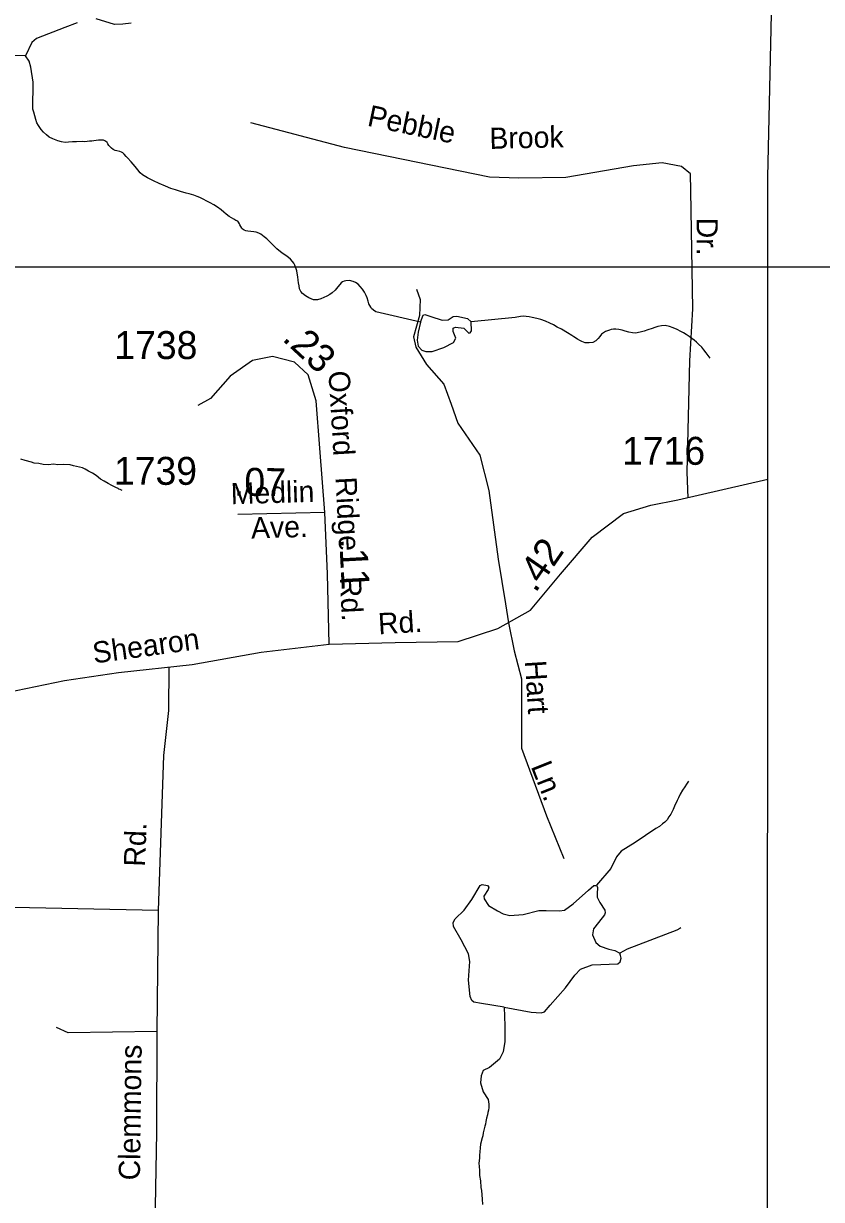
# Model space of a CAD drawing. Extents: x 2056842 to 2160602, y 826753 to 1016856.
# Drawn here: x 2131011 to 2134581, y 836629 to 841891 of the extents above; entities that cross this region are included whole.
import ezdxf

# ---------------------------------------------------------------- set-up
doc = ezdxf.new("R2010")
doc.units = 0
for name, color, linetype in [('Exist Boundary Political CountyLine', 7, 'Continuous'), ('Exist Hydrographic Creek Single Shore', 7, 'Continuous'), ('Exist Hydrographic Misc Water Feature', 7, 'Continuous'), ('Exist Road Non-System Type 51', 7, 'Continuous'), ('Exist Road Non-System Type 51 Label', 7, 'Continuous'), ('Exist Road Secondary Mileage Hundredths English Label', 7, 'Continuous'), ('Exist Road Secondary Type 51 Attributed', 7, 'Continuous'), ('Exist Road Secondary Type 51 Label', 7, 'Continuous'), ('Exist Road Secondary Type 51 Number Label', 7, 'Continuous'), ('Map Preparation Inset Cut Line', 7, 'Continuous')]:
    doc.layers.add(name, color=color, linetype=linetype)

msp = doc.modelspace()

# ---------------------------------------------------------------- linework, layer by layer
at = {"layer": 'Exist Boundary Political CountyLine'}
for points in [[(2133839.4, 827270.1), (2134339.4, 835334.3), (2134341.8, 841203.1), (2134508, 848637.7), (2140998.3, 864497.6)], [(2133839.4, 827270.1), (2134339.4, 835334.3), (2134341.8, 841203.1), (2134508, 848637.7)]]:
    msp.add_lwpolyline(points, dxfattribs=at)
at = {"layer": 'Exist Hydrographic Creek Single Shore'}
for points in [[(2131493.5, 841892.1), (2131456, 841887.7), (2131418.5, 841886.6), (2131335.9, 841912)], [(2131252.1, 841894.3), (2131195.9, 841872.3), (2131070.3, 841823.7), (2131049.3, 841806.1), (2131020.7, 841745.4)], [(2131020.7, 841745.4), (2130891.7, 841748.7)], [(2131493.6, 841271.3), (2131477.2, 841289.7), (2131471.1, 841295.5), (2131461.2, 841305.9), (2131455.1, 841311.7), (2131449.1, 841315), (2131442.8, 841317.6), (2131429.5, 841321.3), (2131420.9, 841323), (2131412.4, 841327.1), (2131405.1, 841333.1), (2131398.7, 841338.8), (2131393, 841345), (2131388.7, 841352.2), (2131385.2, 841358.8), (2131378.4, 841364.7), (2131370, 841368.4), (2131358.7, 841368.5), (2131346.6, 841367.9), (2131336.6, 841366.5), (2131326.7, 841366), (2131316.7, 841364.3), (2131306.4, 841363.8), (2131286.5, 841361.9), (2131276.9, 841362.2), (2131248.6, 841361.6), (2131230.8, 841361.5), (2131212.7, 841359.4), (2131198.2, 841358.7), (2131180.9, 841360.9), (2131164.7, 841365), (2131142.4, 841374.4), (2131126.4, 841382.2), (2131114.5, 841392.5), (2131100.4, 841404.4), (2131089.9, 841416.1), (2131078, 841434.1), (2131071.2, 841446.5), (2131066.1, 841461.5), (2131062, 841477.9), (2131057.7, 841493.6), (2131053.4, 841507.6), (2131054.8, 841627.4), (2131043.8, 841695.8), (2131037.2, 841722.3), (2131020.7, 841745.4)], [(2132787.5, 840554.4), (2132587.2, 840601.1), (2132576.9, 840607.5), (2132568.7, 840615.2), (2132564.6, 840621.1), (2132560.1, 840629.5), (2132556.6, 840636.9), (2132552.9, 840647.6), (2132548.6, 840662.5), (2132544.9, 840673.2), (2132536.3, 840688.7), (2132528.7, 840701.6), (2132518.3, 840714.6), (2132508.9, 840724.1), (2132497.2, 840731.5), (2132485.7, 840736.5), (2132469.7, 840740.1), (2132453.9, 840739.7), (2132445.5, 840737.3), (2132438.7, 840734.3), (2132433.2, 840730.3), (2132426, 840722.4), (2132418.2, 840711.9), (2132406.1, 840697.4), (2132392.6, 840685.3), (2132381.7, 840678.8), (2132368.2, 840671.1), (2132355.3, 840664.6), (2132341.1, 840658.6), (2132326.8, 840654.7), (2132308.5, 840655), (2132297.7, 840658.7), (2132288.6, 840662.9), (2132272.8, 840672.2), (2132260.3, 840682.2), (2132252.1, 840691.6), (2132246.8, 840702.9), (2132244.1, 840717.1), (2132242.1, 840730.4), (2132240.2, 840742.5), (2132238, 840756.6), (2132235.7, 840774), (2132233.7, 840784.4), (2132230.2, 840797.1), (2132225.7, 840810), (2132221.4, 840818.3), (2132215.4, 840825.7), (2132205.4, 840836.2), (2132188.8, 840849.6), (2132168.7, 840863.6), (2132145.5, 840883), (2132124.6, 840903.2), (2132112.7, 840915.1), (2132100.6, 840926.7), (2132088.1, 840936.7), (2132073.9, 840948.6), (2132064.9, 840952.8), (2132052.4, 840956.3), (2132042.2, 840958.3), (2132027.8, 840960), (2132014.3, 840962.1), (2132005.9, 840962.9), (2131998.3, 840965.7), (2131994, 840968.4), (2131989.9, 840971.4), (2131987.8, 840974.2), (2131983.9, 840981.7), (2131979.8, 840990), (2131978, 840994), (2131973.7, 841001.5), (2131969.6, 841005.7), (2131961.4, 841009.8), (2131951.7, 841015.8), (2131941.3, 841021.8), (2131931.6, 841027.7), (2131917.5, 841037.2), (2131907.6, 841046.4), (2131895.3, 841057.2), (2131879.8, 841068.4), (2131863.4, 841079), (2131847, 841088.4), (2131831, 841096.2), (2131815, 841104.7), (2131800, 841111.8), (2131787.7, 841116.9), (2131772.7, 841122), (2131752.4, 841128.3), (2131738.7, 841132), (2131713.9, 841139), (2131692.1, 841145.9), (2131670.4, 841152.9), (2131646.6, 841163.4), (2131618.3, 841174.6), (2131592.3, 841186.6), (2131565.6, 841200.4), (2131544.1, 841213.8), (2131533.6, 841223.1), (2131523.2, 841236.5), (2131510.7, 841250.5), (2131493.6, 841271.3)], [(2132787.5, 840554.4), (2132777.5, 840509.1), (2132773.1, 840473.8), (2132776.4, 840446.3), (2132794.1, 840428.6), (2132811.7, 840423.1), (2132839.3, 840423.1), (2132892.2, 840440.8), (2132935.2, 840463.9), (2132945.1, 840482.7), (2132934.1, 840512.4), (2132934.1, 840526.8), (2132944, 840532.3), (2132981.5, 840527.9), (2133003.5, 840505.8), (2133010.1, 840506.9), (2133015.6, 840515.8), (2133014.5, 840555.5)], [(2132787.5, 840554.4), (2132799.6, 840586.3), (2132807.3, 840588.5), (2132833.8, 840579.7), (2132884.5, 840563.2), (2132912, 840564.3), (2132933, 840579.7), (2132949.5, 840581.9), (2132998, 840570.9), (2133014.5, 840555.5)], [(2134083.3, 840393.8), (2134074.6, 840404.7), (2134065.4, 840417.9), (2134055.2, 840431.2), (2134045.9, 840441.9), (2134031.8, 840456.2), (2134021.7, 840465.4), (2134011.7, 840473.8), (2134002, 840481.4), (2133989.7, 840490.2), (2133975.6, 840499.2), (2133963.5, 840505.9), (2133951.6, 840513), (2133935.2, 840521.6), (2133917.4, 840529.1), (2133901.6, 840534.4), (2133881.5, 840539), (2133865.7, 840538.6), (2133848.9, 840534.6), (2133835.3, 840530.2), (2133823.2, 840526.3), (2133805.2, 840520.1), (2133788.6, 840514.5), (2133769.9, 840509.3), (2133749.6, 840505.4), (2133735.3, 840506), (2133719.9, 840509.5), (2133703.7, 840514.8), (2133689.8, 840518.1), (2133675.4, 840521.1), (2133661.7, 840522.8), (2133650.6, 840522.4), (2133641, 840521), (2133633, 840518.6), (2133624.5, 840516.3), (2133615.7, 840512.3), (2133605.7, 840506.1), (2133597.7, 840500.4), (2133589.9, 840489.8), (2133582.9, 840481.2), (2133572.3, 840470.6), (2133557.9, 840463.4), (2133541.9, 840462.2), (2133530.4, 840461.5), (2133523.7, 840462.6), (2133516.5, 840465.2), (2133508.9, 840468), (2133500.7, 840472.1), (2133490, 840479), (2133473.8, 840489.2), (2133463.8, 840495.2), (2133445.7, 840506.8), (2133417.6, 840522.4), (2133399.4, 840532.5), (2133382, 840542.8), (2133365.4, 840550.2), (2133347.1, 840558.2), (2133325.2, 840566.1), (2133307.5, 840570.3), (2133286.6, 840575.1), (2133273.9, 840577.8), (2133260.4, 840580.3), (2133247.7, 840580.6), (2133234.7, 840580.1), (2133211.4, 840574.7), (2133014.5, 840555.5)], [(2131452.6, 839801.5), (2131444.6, 839805.2), (2131438.5, 839806.9), (2131434.4, 839809.5), (2131424.1, 839815.1), (2131406.1, 839823.2), (2131390.1, 839832.5), (2131372.3, 839842.5), (2131356.1, 839851.8), (2131336.2, 839867.8), (2131319.6, 839878.1), (2131301.5, 839887.6), (2131287.8, 839896.3), (2131275.5, 839902.2), (2131261.3, 839905.5), (2131235.7, 839911), (2131219.5, 839915.5), (2131189.6, 839917.2), (2131163.7, 839916.7), (2131147.3, 839918.7), (2131121.5, 839916.6), (2131099.7, 839917.8), (2131079.4, 839921.7), (2131059.6, 839923.9), (2131047.2, 839927.4), (2131019.4, 839935.3), (2130999.5, 839941.5)], [(2133162.2, 837489.5), (2133164.4, 837406.8), (2133165.5, 837336.2), (2133157.8, 837289.9), (2133140.2, 837256.8), (2133096.1, 837219.3), (2133068.5, 837206.1), (2133058.6, 837181.8), (2133056.4, 837151), (2133067.4, 837110.2), (2133089.5, 837076), (2133093.9, 837055), (2133093.9, 837040.7), (2133091, 837029), (2133089.4, 837018.7), (2133086.9, 837007.3), (2133083.4, 836993.2), (2133079.3, 836978.8), (2133077.7, 836966.9), (2133075.6, 836956.7), (2133067.6, 836927), (2133066, 836914.7), (2133063.9, 836905.3), (2133056.1, 836876.4), (2133054.5, 836860.9), (2133052.9, 836842.9), (2133050.8, 836828.2), (2133051, 836814.3), (2133049, 836792.3), (2133049.4, 836776.4), (2133051.4, 836758.7), (2133051.6, 836736.4), (2133055.7, 836712.6), (2133058, 836683), (2133060.2, 836668.9), (2133062.5, 836650.7), (2133062.9, 836630.3), (2133064.8, 836606.5)]]:
    msp.add_lwpolyline(points, dxfattribs=at)
at = {"layer": 'Exist Hydrographic Misc Water Feature'}
for points in [[(2133985.8, 838501.3), (2133977.6, 838487.3), (2133969.6, 838475.1), (2133959.6, 838460.4), (2133949.8, 838442.8), (2133942, 838426.5), (2133936.2, 838414.4), (2133924.1, 838388.3), (2133918.4, 838374.5), (2133913.9, 838364.7), (2133906.7, 838352.7), (2133898.7, 838340.6), (2133890.7, 838328.4), (2133880.9, 838317.7), (2133870.8, 838309.9), (2133856.1, 838298), (2133840.5, 838288.5), (2133747.5, 838226.7), (2133685.8, 838187), (2133664.8, 838162.7), (2133639.5, 838109.8), (2133575.5, 838034.8)], [(2133162.2, 837489.5), (2133060.8, 837505.5), (2133026.6, 837512.1), (2133016.7, 837519.9), (2133009, 837537.5), (2133002.4, 837610.3), (2133005.7, 837652.2), (2133007.9, 837694.1), (2133002.4, 837728.3), (2132969.3, 837791.2), (2132935.2, 837850.7), (2132933, 837868.4), (2132942.9, 837884.9), (2132982.6, 837923.5), (2133016.7, 837972), (2133054.2, 838033.4), (2133064.1, 838038.9), (2133087.3, 838034.5), (2133092.8, 838026.7), (2133090.6, 838016.8), (2133070.7, 837985.9), (2133071.8, 837973.8), (2133091.7, 837944), (2133132.5, 837920.9), (2133156.7, 837906.5), (2133186.5, 837899.9), (2133247.1, 837904.3), (2133317.6, 837922), (2133349.6, 837922), (2133409.1, 837920.9), (2133432.3, 837924.2), (2133470.8, 837951.7), (2133539.2, 838012.4), (2133562.3, 838033.4), (2133572.2, 838034.5), (2133575.5, 838034.8)], [(2133575.5, 838034.8), (2133578.8, 838024.5), (2133577.7, 837997), (2133577.7, 837981.5), (2133589.9, 837958.4), (2133611.9, 837924.2), (2133614.1, 837912), (2133610.8, 837902.1), (2133584.4, 837869), (2133561.2, 837840.4), (2133556.8, 837813.9), (2133572.2, 837778.6), (2133591, 837762.1), (2133630.6, 837749.9), (2133657.1, 837743.3), (2133679.1, 837731.1)], [(2133952, 837845.2), (2133947.1, 837842.3), (2133933.6, 837834.6), (2133712.2, 837748.7), (2133679.1, 837731.1)], [(2133162.2, 837489.5), (2133282.4, 837468), (2133327.5, 837463.6), (2133341.9, 837469.1), (2133367.2, 837498.9), (2133435.6, 837576.1), (2133478.5, 837632.4), (2133503.9, 837659.9), (2133555.7, 837678.7), (2133670.3, 837683.1), (2133680.2, 837691.9), (2133684.7, 837708.5), (2133682.4, 837720.6), (2133679.1, 837731.1)]]:
    msp.add_lwpolyline(points, dxfattribs=at)
at = {"layer": 'Exist Road Non-System Type 51'}
for q in [(2130573.7, 837943.9), (2131608.1, 837380.6)]:
    msp.add_line((2131613.2, 837922.1), q, dxfattribs=at)
for points in [[(2133985.2, 839768.5), (2133980, 839883.9), (2133992.9, 840381.4), (2134005.4, 840614.2), (2133997.1, 841142.1), (2133996.1, 841218), (2133954.5, 841251.2), (2133869.4, 841267.9), (2133740.6, 841253.3), (2133437.3, 841201.3), (2133227.6, 841199.3), (2133096.7, 841203.4), (2132447.7, 841335.4), (2132028.1, 841445.6)], [(2132769.6, 840701.5), (2132786.2, 840655.8), (2132783.6, 840583.5), (2132755.6, 840489), (2132766, 840442.2), (2132813.7, 840364.3), (2132892.1, 840276.4), (2132924.3, 840188.1), (2132954.4, 840101.8), (2133052.6, 839960), (2133093.6, 839801.5), (2133135.1, 839493.9), (2133168.4, 839294.4), (2133180.6, 839209.8), (2133206.3, 839083.9), (2133239.5, 838958.2), (2133240, 838649), (2133351.7, 838346.1), (2133428.5, 838154.9)], [(2131661.7, 839011.7), (2131659.9, 838816.9), (2131637.1, 838615.2), (2131613.2, 837922.1)], [(2131608.1, 837380.6), (2131211.4, 837374.4), (2131159.5, 837399.4)], [(2131608.1, 837380.6), (2131607.1, 836928.6), (2131600.8, 836598.1), (2131585.2, 836181.4), (2131622.6, 836141.9), (2131828.3, 836085.8), (2132017.3, 836025.5), (2132227, 835992.2)]]:
    msp.add_lwpolyline(points, dxfattribs=at)
at = {"layer": 'Exist Road Secondary Type 51 Attributed'}
msp.add_line((2132359.4, 839702.8), (2131969.9, 839693.4), dxfattribs=at)
for points in [[(2132359.4, 839702.8), (2132337.6, 839990.7), (2132321, 840202.7), (2132285.6, 840319), (2132223.3, 840375.2), (2132125.7, 840400.1), (2132036.4, 840383.5), (2131936.7, 840312.8), (2131847.4, 840213), (2131791.3, 840181.9)], [(2132379.1, 839113.5), (2132674, 839121.9), (2132956.5, 839126), (2133134.1, 839183.2), (2133279.5, 839266.3), (2133414.5, 839426.4), (2133555.7, 839592.6), (2133695.9, 839697.6), (2133818.7, 839735.9), (2133938.9, 839759.9), (2134341.2, 839851.5)], [(2132379.1, 839113.5), (2132371.8, 839428.4), (2132359.4, 839702.8)], [(2127689.7, 838594.5), (2127808.5, 838547.2), (2127956.5, 838512.8), (2128175.2, 838467.1), (2128304, 838452.6), (2128512.8, 838474.4), (2128699.7, 838543), (2128994.6, 838615.8), (2129215.8, 838635.5), (2129427.7, 838604.3), (2129770.4, 838546.1), (2130006.1, 838547.2), (2130203.4, 838570), (2130384.1, 838649), (2130652.1, 838794.5), (2130935.6, 838897.4), (2131195.2, 838951.4), (2131436.1, 838986.8), (2131765.4, 839023.1), (2132074.8, 839077.2), (2132379.1, 839113.5)]]:
    msp.add_lwpolyline(points, dxfattribs=at)
at = {"layer": 'Map Preparation Inset Cut Line'}
msp.add_lwpolyline([(2126559.3, 840801.4), (2135707.8, 840801.4), (2135707.8, 826752.8), (2126559.3, 826752.8)], close=True, dxfattribs=at)

# ---------------------------------------------------------------- texts
at = {"layer": 'Exist Road Non-System Type 51 Label'}
for s, rotation, p in [('Pebble', 348.1502, (2132545.4, 841433.9)), ('Brook', 1.3028, (2133096.8, 841329.3)), ('Dr.', 270.3766, (2134022.4, 841021.2)), ('Hart', 273.5806, (2133254.4, 839038.7)), ('Ln.', 291.6503, (2133279.7, 838567.2)), ('Rd.', 87.8532, (2131554.9, 838117.1)), ('Clemmons', 89.2139, (2131532, 836714.4))]:
    msp.add_text(s, height=95, rotation=rotation, dxfattribs=at).set_placement(p)
at = {"layer": 'Exist Road Secondary Mileage Hundredths English Label'}
for s, rotation, p in [('.23', 317.1814, (2132164.8, 840475.9)), ('.07', 359.2508, (2131952.3, 839778.5)), ('.11', 273.0117, (2132423.5, 839586.1)), ('.42', 55.311, (2133301.8, 839339.7))]:
    msp.add_text(s, height=125, rotation=rotation, dxfattribs=at).set_placement(p)
at = {"layer": 'Exist Road Secondary Type 51 Label'}
for s, rotation, p in [('Oxford', 273.5012, (2132375.4, 840334.4)), ('Medlin', 1.6855, (2131939.9, 839739.6)), ('Ridge', 273.0117, (2132406.6, 839860)), ('Ave.', 1.6855, (2132030.6, 839586.2)), ('Rd.', 273.0117, (2132426.1, 839411.8)), ('Rd.', 3.4778, (2132600.4, 839157.4)), ('Shearon', 7.8034, (2131327.1, 839027.1))]:
    msp.add_text(s, height=95, rotation=rotation, dxfattribs=at).set_placement(p)
at = {"layer": 'Exist Road Secondary Type 51 Number Label'}
for s, p in [('1738', (2131417.6, 840389.3)), ('1716', (2133689.2, 839916.2)), ('1739', (2131415.9, 839826.6))]:
    msp.add_text(s, height=125, dxfattribs=at).set_placement(p)

doc.saveas('drawing.dxf')
